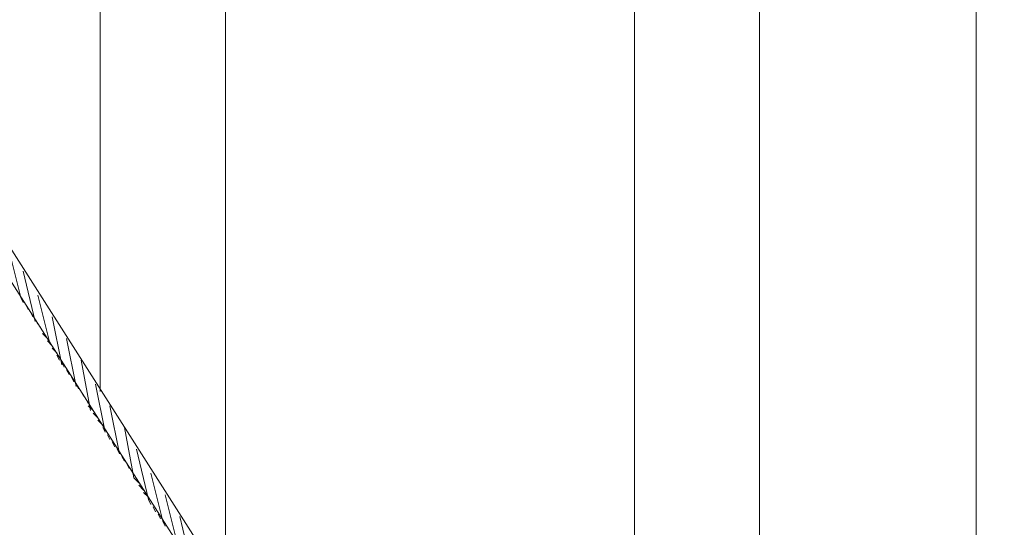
# Model space of a CAD drawing. Header units: millimetres. Extents: x 2063114 to 14983986, y -126020516 to 213791.
# Tile 293 of 656: x 2374591 to 2375658, y -1186877 to -1186327. Entities that reach past the tile are written whole.
import ezdxf

# ---------------------------------------------------------------- set-up
doc = ezdxf.new("R2010")
doc.units = ezdxf.units.MM
doc.layers.add('PDF2_Geometry', color=7, linetype='Continuous')

msp = doc.modelspace()

# ---------------------------------------------------------------- linework, layer by layer
at = {"layer": 'PDF2_Geometry', "linetype": 'ByBlock', "lineweight": 13}
for points in [[(2375627.23503, -1183071.68084), (2375627.23503, -1185154.72911), (2375442.13312, -1185277.26136), (2375812.33694, -1185399.79362), (2375627.23503, -1185524.93294), (2375627.23503, -1188035.54055)], [(2374813.82945, -1186943.17857), (2374813.82945, -1183168.1424), (2374678.26185, -1183168.1424), (2374678.26185, -1186729.39889)], [(2374592.22857, -1186627.7232), (2374594.83564, -1186632.93733)], [(2374597.44271, -1186635.5444), (2374600.04978, -1186640.75854)], [(2374602.65685, -1186643.36561), (2374605.26392, -1186648.57975)], [(2374607.87098, -1186651.18682), (2374610.47805, -1186656.40096)], [(2374613.08512, -1186659.00803), (2374615.69219, -1186664.22216)], [(2374615.69219, -1186666.82923), (2374620.90633, -1186672.04337)], [(2374620.90633, -1186674.65044), (2374626.12047, -1186679.86458)], [(2374626.12047, -1186682.47165), (2374631.33461, -1186687.68579)], [(2374631.33461, -1186690.29286), (2374633.94168, -1186695.50699)], [(2374636.54875, -1186698.11406), (2374639.15581, -1186703.3282)], [(2374641.76288, -1186705.93527), (2374644.36995, -1186711.14941)], [(2374646.97702, -1186713.75648), (2374649.58409, -1186718.97062)], [(2374652.19116, -1186721.57769), (2374654.79823, -1186726.79182)], [(2374657.4053, -1186729.39889), (2374660.01237, -1186734.61303)], [(2374662.61944, -1186737.2201), (2374665.22651, -1186742.43424)], [(2374665.22651, -1186745.04131), (2374670.44064, -1186750.25545)], [(2374670.44064, -1186752.86252), (2374675.65478, -1186758.07665)], [(2374675.65478, -1186760.68372), (2374680.86892, -1186765.89786)], [(2374680.86892, -1186768.50493), (2374683.47599, -1186773.71907)], [(2374686.08306, -1186776.32614), (2374688.69013, -1186781.54028)], [(2374691.2972, -1186784.14735), (2374693.90427, -1186789.36148)], [(2374696.51134, -1186791.96855), (2374699.11841, -1186797.18269)], [(2374701.72547, -1186799.78976), (2374704.33254, -1186805.0039)], [(2374706.93961, -1186807.61097), (2374709.54668, -1186812.82511)], [(2374712.15375, -1186815.43218), (2374714.76082, -1186820.64631)], [(2374714.76082, -1186823.25338), (2374719.97496, -1186828.46752)], [(2374719.97496, -1186831.07459), (2374725.1891, -1186836.28873)], [(2374725.1891, -1186838.8958), (2374730.40324, -1186844.10994)], [(2374730.40324, -1186846.71701), (2374733.0103, -1186851.93114)], [(2374735.61737, -1186854.53821), (2374738.22444, -1186859.75235)], [(2374740.83151, -1186862.35942), (2374743.43858, -1186867.57356)], [(2374746.04565, -1186870.18063), (2374748.65272, -1186875.39477)]]:
    msp.add_lwpolyline(points, dxfattribs=at)
for points in [[(2375257.03121, -1187787.86898), (2375392.59881, -1187787.86898), (2375392.59881, -1183168.1424), (2375257.03121, -1183168.1424)], [(2372892.41947, -1183921.58539), (2375207.49689, -1187558.44689), (2375058.89395, -1187654.90845), (2372743.81653, -1184015.43989)], [(2372892.41947, -1183921.58539), (2375207.49689, -1187558.44689), (2375191.85448, -1187568.87517), (2372876.77705, -1183932.01367)]]:
    msp.add_lwpolyline(points, close=True, dxfattribs=at)
at = {"layer": 'PDF2_Geometry', "linetype": 'ByBlock', "lineweight": 0}
for points in [[(2374592.22857, -1186627.7232), (2374579.19322, -1186575.58181)], [(2374607.87098, -1186653.79389), (2374594.83564, -1186599.04544)], [(2374623.5134, -1186677.25751), (2374610.47805, -1186625.11613)], [(2374636.54875, -1186700.72113), (2374626.12047, -1186648.57975)], [(2374652.19116, -1186724.18476), (2374641.76288, -1186672.04337)], [(2374667.83358, -1186750.25545), (2374657.4053, -1186695.50699)], [(2374683.47599, -1186773.71907), (2374673.04771, -1186721.57769)], [(2374699.11841, -1186797.18269), (2374688.69013, -1186745.04131)], [(2374714.76082, -1186823.25338), (2374704.33254, -1186768.50493)], [(2374730.40324, -1186846.71701), (2374717.36789, -1186791.96855)], [(2374746.04565, -1186870.18063), (2374733.0103, -1186818.03925)], [(2374761.68807, -1186893.64425), (2374748.65272, -1186841.50287)], [(2374777.33048, -1186919.71494), (2374764.29513, -1186864.96649)]]:
    msp.add_lwpolyline(points, dxfattribs=at)

doc.saveas('drawing.dxf')
